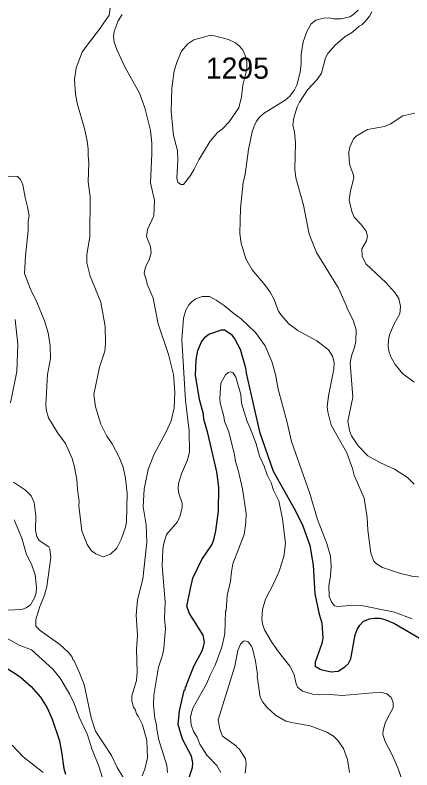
# Model space of a CAD drawing. Extents: x 598.3 to 623.2, y 6902.2 to 6930.1.
# Drawn here: x 603.134 to 604.628, y 6913.658 to 6916.5 of the extents above; entities that cross this region are included whole.
import ezdxf

# ---------------------------------------------------------------- set-up
doc = ezdxf.new("R2010")
doc.units = 0
doc.header["$LTSCALE"] = 0.032
doc.layers.add('1', color=7, linetype='Continuous', lineweight=25)
doc.layers.add('2', color=7, linetype='Continuous', lineweight=13)
doc.layers.add('21', color=7, linetype='Continuous')

msp = doc.modelspace()

# ---------------------------------------------------------------- linework, layer by layer
at = {"layer": '1'}
for points in [[(603.8938, 6914.7804), (603.8599, 6914.9258), (603.8453, 6914.9793), (603.8436, 6914.9974), (603.828, 6915.0533), (603.8137, 6915.144), (603.8154, 6915.2017), (603.8217, 6915.2367), (603.8357, 6915.2696), (603.8524, 6915.2901), (603.8631, 6915.2993), (603.9113, 6915.3147), (603.9232, 6915.3146), (603.9482, 6915.2983), (603.962, 6915.2805), (603.9811, 6915.2421), (604.002, 6915.1719), (604.004, 6915.1525), (604.0541, 6914.9313), (604.1061, 6914.7835), (604.19, 6914.6334), (604.2175, 6914.5767), (604.2443, 6914.5036), (604.2565, 6914.4288), (604.2629, 6914.3207), (604.2782, 6914.2499), (604.2896, 6914.2106), (604.2929, 6914.1536), (604.2888, 6914.1343), (604.2638, 6914.0635), (604.2641, 6914.0484), (604.2861, 6914.0356), (604.3242, 6914.0277), (604.3509, 6914.03), (604.3764, 6914.0466), (604.39, 6914.0593), (604.3989, 6914.0762), (604.4144, 6914.1671), (604.4218, 6914.1866), (604.4325, 6914.2035), (604.4466, 6914.2184), (604.4682, 6914.2274), (604.4877, 6914.23), (604.5074, 6914.2292), (604.5265, 6914.2247), (604.5627, 6914.2096), (604.708, 6914.1241)], [(603.7773, 6913.5921), (603.8023, 6913.6666), (603.8031, 6913.6847), (603.7983, 6913.7095), (603.7641, 6913.7741), (603.7477, 6913.8288), (603.753, 6913.8799), (603.7707, 6913.9577), (603.7741, 6913.9602), (603.7758, 6913.9701), (603.7803, 6913.9758), (603.7792, 6913.9781), (603.8082, 6914.0506), (603.8374, 6914.1044), (603.8437, 6914.1218), (603.8468, 6914.1396), (603.8421, 6914.1658), (603.7907, 6914.2472), (603.7815, 6914.2731), (603.7942, 6914.3417), (603.804, 6914.3795), (603.8378, 6914.45), (603.8752, 6914.5052), (603.8829, 6914.5243), (603.8906, 6914.5589), (603.9003, 6914.6328), (603.9019, 6914.7225), (603.8938, 6914.7804)], [(603.0696, 6914.0626), (603.1537, 6914.0084), (603.1948, 6913.9722), (603.2294, 6913.9319), (603.255, 6913.8919), (603.2739, 6913.8492), (603.3012, 6913.767), (603.3095, 6913.7258), (603.3174, 6913.6636), (603.324, 6913.642)]]:
    msp.add_lwpolyline(points, dxfattribs=at)
at = {"layer": '2'}
for points in [[(603.4947, 6916.5435), (603.489, 6916.5001), (603.452, 6916.4467), (603.4012, 6916.3821), (603.3873, 6916.3603), (603.3637, 6916.301), (603.3579, 6916.258), (603.3611, 6916.2022), (603.3688, 6916.1633), (603.3952, 6916.0738), (603.405, 6916.0269), (603.4089, 6915.995), (603.4089, 6915.971), (603.4122, 6915.9439), (603.4098, 6915.8723), (603.417, 6915.8156), (603.4154, 6915.6658), (603.4044, 6915.5993), (603.4049, 6915.5668), (603.4166, 6915.5178), (603.4568, 6915.4194), (603.4737, 6915.328), (603.4746, 6915.2651), (603.4721, 6915.2344), (603.4519, 6915.1742), (603.4308, 6915.0711), (603.4365, 6915.0247), (603.4569, 6914.9601), (603.4792, 6914.9151), (603.4995, 6914.886), (603.5262, 6914.8358), (603.5409, 6914.798), (603.5499, 6914.756), (603.5562, 6914.6985), (603.5531, 6914.5913), (603.5499, 6914.5719), (603.5331, 6914.5255), (603.5168, 6914.4926), (603.4929, 6914.4703), (603.4663, 6914.4609), (603.4376, 6914.4719), (603.4221, 6914.4832), (603.4059, 6914.5066), (603.386, 6914.5579), (603.3742, 6914.6523), (603.3757, 6914.6687), (603.3691, 6914.7134), (603.3669, 6914.7511), (603.3579, 6914.7982), (603.3491, 6914.8304), (603.3238, 6914.8876), (603.2953, 6914.9266), (603.2597, 6914.9835), (603.2512, 6915.0134), (603.2495, 6915.034), (603.2563, 6915.1469), (603.2672, 6915.2074), (603.2664, 6915.2548), (603.2584, 6915.3032), (603.2447, 6915.3485), (603.2165, 6915.4194), (603.1923, 6915.468), (603.1694, 6915.5268), (603.1729, 6915.5937), (603.1839, 6915.6887), (603.184, 6915.7249), (603.1871, 6915.744), (603.1814, 6915.778), (603.1717, 6915.8136), (603.1637, 6915.8617), (603.1547, 6915.8813), (603.1433, 6915.8919), (603.1084, 6915.8935)], [(604.4255, 6916.519), (604.4045, 6916.4996), (604.3952, 6916.4939), (604.3623, 6916.4861), (604.3349, 6916.4861), (604.3176, 6916.4893), (604.2956, 6916.4885), (604.2667, 6916.4814), (604.2485, 6916.4668), (604.2337, 6916.4414), (604.2185, 6916.3997), (604.212, 6916.3514), (604.2111, 6916.3166), (604.2072, 6916.2848), (604.1952, 6916.2368), (604.1869, 6916.2184), (604.1688, 6916.1952), (604.1515, 6916.1794), (604.072, 6916.1313), (604.0559, 6916.1171), (604.0434, 6916.1013), (604.0343, 6916.0826), (604.0271, 6916.0602), (604.0129, 6915.9937), (604.0007, 6915.9014), (603.9934, 6915.869), (603.9824, 6915.7734), (603.98, 6915.6777), (603.9851, 6915.641), (604.0034, 6915.583), (604.0269, 6915.541), (604.0742, 6915.4849), (604.0945, 6915.4572), (604.1081, 6915.4319), (604.1255, 6915.3857), (604.1368, 6915.3695), (604.1654, 6915.3379), (604.1985, 6915.3129), (604.2702, 6915.2739), (604.3149, 6915.24), (604.3292, 6915.2162), (604.3351, 6915.1915), (604.335, 6915.1672), (604.314, 6915.066), (604.3099, 6915.0258), (604.3116, 6915.0069), (604.3244, 6914.9556), (604.3834, 6914.852), (604.4048, 6914.7929), (604.4106, 6914.7683), (604.4485, 6914.6812), (604.4596, 6914.6091), (604.463, 6914.5614), (604.4741, 6914.4737), (604.4846, 6914.4441), (604.4951, 6914.4341), (604.5173, 6914.4199), (604.5822, 6914.3988), (604.6281, 6914.3876), (604.685, 6914.3814)], [(604.6369, 6914.7342), (604.6116, 6914.7596), (604.5635, 6914.7908), (604.5101, 6914.8139), (604.463, 6914.8407), (604.426, 6914.8779), (604.4007, 6914.9165), (604.3932, 6914.9359), (604.3877, 6914.9713), (604.4054, 6915.0616), (604.3958, 6915.1903), (604.4007, 6915.217), (604.4122, 6915.2492), (604.4176, 6915.2729), (604.4184, 6915.3157), (604.4074, 6915.3511), (604.3858, 6915.3926), (604.3826, 6915.404), (604.352, 6915.4722), (604.2691, 6915.6068), (604.2411, 6915.6757), (604.22, 6915.7845), (604.191, 6915.8873), (604.1877, 6915.9199), (604.1901, 6916.0196), (604.186, 6916.0594), (604.1805, 6916.0868), (604.1842, 6916.1136), (604.1964, 6916.1548), (604.2053, 6916.1726), (604.235, 6916.2186), (604.2716, 6916.2575), (604.2879, 6916.281), (604.3027, 6916.3397), (604.3114, 6916.3555), (604.3396, 6916.3872), (604.3775, 6916.4193), (604.4044, 6916.4365), (604.4298, 6916.4582), (604.4396, 6916.4635), (604.4542, 6916.4773), (604.4693, 6916.4966), (604.4774, 6916.5127)], [(603.5919, 6914.1111), (603.5952, 6914.1649), (603.5903, 6914.2404), (603.5952, 6914.2983), (603.6153, 6914.3758), (603.6299, 6914.516), (603.6276, 6914.5811), (603.617, 6914.6484), (603.6203, 6914.7147), (603.6349, 6914.7888), (603.6572, 6914.8447), (603.7035, 6914.9308), (603.7225, 6914.9724), (603.7328, 6915.022), (603.7352, 6915.0789), (603.7303, 6915.1463), (603.7117, 6915.2222), (603.6732, 6915.3376), (603.6543, 6915.4348), (603.631, 6915.4874), (603.6307, 6915.4961), (603.6203, 6915.5282), (603.625, 6915.5525), (603.6387, 6915.5784), (603.6469, 6915.6048), (603.6439, 6915.6283), (603.6284, 6915.666), (603.6323, 6915.6933), (603.6563, 6915.7446), (603.659, 6915.8025), (603.6438, 6915.8682), (603.6494, 6915.9779), (603.6493, 6916.0179), (603.6438, 6916.0654), (603.6226, 6916.1504), (603.6032, 6916.2068), (603.548, 6916.3058), (603.5172, 6916.3709), (603.5076, 6916.3987), (603.5053, 6916.4212), (603.5069, 6916.4381), (603.522, 6916.4782), (603.5369, 6916.503)], [(604.64, 6916.1315), (604.5948, 6916.1209), (604.5466, 6916.0896), (604.5253, 6916.0802), (604.4608, 6916.07), (604.4182, 6916.0438), (604.4085, 6916.0341), (604.3948, 6916.0026), (604.3909, 6915.9842), (604.3917, 6915.9524), (604.3946, 6915.9347), (604.4067, 6915.9018), (604.4095, 6915.8879), (604.3966, 6915.8379), (604.3925, 6915.8034), (604.4027, 6915.7603), (604.4114, 6915.7397), (604.4371, 6915.712), (604.4564, 6915.6868), (604.4612, 6915.6674), (604.4573, 6915.6496), (604.4394, 6915.6204), (604.4412, 6915.5926), (604.4549, 6915.5632), (604.5297, 6915.4932), (604.5643, 6915.4562), (604.5793, 6915.4332), (604.5851, 6915.4027), (604.5828, 6915.3759), (604.5615, 6915.3372), (604.5443, 6915.2959), (604.5402, 6915.2779), (604.539, 6915.2511), (604.5429, 6915.2311), (604.5506, 6915.2105), (604.566, 6915.1847), (604.5935, 6915.151), (604.6372, 6915.1178)], [(604.6289, 6914.2264), (604.5634, 6914.2515), (604.4446, 6914.2761), (604.3968, 6914.2769), (604.3478, 6914.2731), (604.3371, 6914.2764), (604.3264, 6914.2886), (604.3172, 6914.3107), (604.3156, 6914.3504), (604.322, 6914.3887), (604.3244, 6914.4254), (604.3213, 6914.4626), (604.3086, 6914.5108), (604.2733, 6914.601), (604.2444, 6914.6993), (604.1747, 6914.8943), (604.1569, 6914.9715), (604.1245, 6915.0913), (604.115, 6915.1474), (604.1012, 6915.196), (604.0764, 6915.2554), (604.0397, 6915.3048), (603.9861, 6915.3561), (603.9594, 6915.3748), (603.9209, 6915.4073), (603.8912, 6915.4274), (603.866, 6915.441), (603.8388, 6915.4401), (603.8151, 6915.4319), (603.8011, 6915.422), (603.788, 6915.4087), (603.7768, 6915.3886), (603.7684, 6915.3587), (603.7619, 6915.2782), (603.7757, 6915.049), (603.7902, 6914.9348), (603.7912, 6914.8548), (603.7833, 6914.8252), (603.7603, 6914.7726), (603.7489, 6914.7365), (603.7482, 6914.7168), (603.751, 6914.6994), (603.7627, 6914.6623), (603.7627, 6914.6459), (603.7555, 6914.6148), (603.746, 6914.5921), (603.7049, 6914.5451), (603.6939, 6914.512), (603.6899, 6914.4877), (603.6875, 6914.4282), (603.6987, 6914.2899), (603.6972, 6914.2275), (603.7011, 6914.1909), (603.6938, 6914.1148), (603.689, 6914.0906), (603.6742, 6914.0445), (603.6567, 6913.9392), (603.6558, 6913.9019), (603.6606, 6913.8514), (603.667, 6913.8275), (603.6678, 6913.8116), (603.6753, 6913.7716), (603.7061, 6913.6742), (603.7077, 6913.6478)], [(603.1338, 6915.3534), (603.1443, 6915.2595), (603.1402, 6915.158), (603.1173, 6915.0402)], [(604.6094, 6913.5697), (604.5752, 6913.6656), (604.5525, 6913.7174), (604.5279, 6913.7648), (604.5192, 6913.7913), (604.52, 6913.8069), (604.5276, 6913.8347), (604.536, 6913.8534), (604.5584, 6913.8916), (604.5583, 6913.9117), (604.5509, 6913.9306), (604.5338, 6913.944), (604.5106, 6913.9507), (604.3657, 6913.9386), (604.3054, 6913.9427), (604.2786, 6913.941), (604.2548, 6913.9427), (604.2164, 6913.9545), (604.1978, 6913.9699), (604.1913, 6913.9874), (604.1853, 6914.0177), (604.1692, 6914.0484), (604.1225, 6914.1083), (604.0985, 6914.1429), (604.0731, 6914.1856), (604.0659, 6914.2084), (604.0631, 6914.2266), (604.0663, 6914.2627), (604.0774, 6914.301), (604.1115, 6914.366), (604.1287, 6914.4066), (604.1465, 6914.4618), (604.152, 6914.5101), (604.1408, 6914.6035), (604.1268, 6914.6707), (604.1074, 6914.7111), (604.0989, 6914.7395), (604.083, 6914.7696), (604.0723, 6914.8014), (604.0545, 6914.8395), (604.0415, 6914.8864), (604.0198, 6914.9449), (604.0081, 6914.9702), (603.987, 6915.0394), (603.9844, 6915.0719), (603.9659, 6915.1369), (603.9556, 6915.1533), (603.9458, 6915.1575), (603.9364, 6915.1539), (603.9271, 6915.1455), (603.9084, 6915.1137), (603.9051, 6915.0566), (603.9063, 6915.0398), (603.9198, 6914.9891), (603.9222, 6914.9713), (603.9385, 6914.9305), (603.9609, 6914.8442), (603.9643, 6914.8191), (603.9739, 6914.7872), (603.9901, 6914.716), (604.0047, 6914.6234), (604.0032, 6914.59), (603.9964, 6914.5448), (603.9546, 6914.4343), (603.9485, 6914.4043), (603.9448, 6914.3692), (603.9333, 6914.3149), (603.9286, 6914.2578), (603.9263, 6914.2556), (603.9245, 6914.1701), (603.9125, 6914.1202), (603.8877, 6914.0529), (603.8685, 6914.0142)], [(603.1279, 6914.7419), (603.173, 6914.712), (603.1944, 6914.6898), (603.2057, 6914.6655), (603.2123, 6914.6142), (603.2115, 6914.561), (603.2156, 6914.5371), (603.2245, 6914.5222), (603.2616, 6914.4985), (603.2649, 6914.4904), (603.2688, 6914.4581), (603.2535, 6914.3482), (603.2454, 6914.3158), (603.2267, 6914.2735), (603.2118, 6914.2249), (603.2122, 6914.1995), (603.2287, 6914.1826), (603.3025, 6914.1308), (603.334, 6914.1017), (603.348, 6914.0846), (603.3514, 6914.0732), (603.3548, 6914.0718), (603.3771, 6914.0234), (603.3937, 6913.9802), (603.42, 6913.8537), (603.4374, 6913.804), (603.4973, 6913.7125), (603.5181, 6913.6669), (603.5462, 6913.6222)], [(603.0793, 6914.2583), (603.1595, 6914.2622), (603.1761, 6914.2678), (603.1918, 6914.2794), (603.2071, 6914.3056), (603.2129, 6914.325), (603.2147, 6914.346), (603.2097, 6914.3925), (603.1958, 6914.433), (603.1775, 6914.469), (603.1597, 6914.5309), (603.1303, 6914.5994)], [(603.4696, 6913.6083), (603.449, 6913.6722), (603.4229, 6913.7373), (603.4069, 6913.7903), (603.376, 6913.8571), (603.3569, 6913.9084), (603.3388, 6913.9445), (603.3036, 6914.0033), (603.2763, 6914.0371), (603.1964, 6914.1104), (603.1496, 6914.1282), (603.0913, 6914.16)], [(603.9057, 6913.8116), (603.8994, 6913.8465), (603.9619, 6914.049), (603.9732, 6914.1072), (603.9835, 6914.131), (603.9948, 6914.143), (603.9991, 6914.1441), (604.0115, 6914.1406), (604.0241, 6914.1246), (604.0282, 6914.1153), (604.0396, 6914.0676), (604.0467, 6914.0169), (604.0454, 6914.0113), (604.0568, 6913.9324), (604.0669, 6913.9133), (604.0816, 6913.8949), (604.1151, 6913.8645), (604.154, 6913.8417), (604.1807, 6913.8349), (604.2449, 6913.8245), (604.3086, 6913.8), (604.3326, 6913.7847), (604.3491, 6913.7691), (604.3705, 6913.7381), (604.3859, 6913.6973), (604.3938, 6913.6482)], [(603.6128, 6913.6356), (603.6227, 6913.6604), (603.6323, 6913.7036), (603.6306, 6913.7692), (603.6139, 6913.828), (603.5975, 6913.8609), (603.5908, 6913.8695), (603.5862, 6913.8851), (603.5795, 6913.8937), (603.5733, 6913.9166), (603.5733, 6913.9373), (603.5909, 6913.9947), (603.5943, 6914.0271), (603.5919, 6914.1111)], [(603.8685, 6914.0142), (603.8555, 6913.9818), (603.8053, 6913.8927), (603.7992, 6913.8774), (603.795, 6913.8572), (603.7968, 6913.8279), (603.8061, 6913.8031), (603.8192, 6913.7817), (603.8304, 6913.7545), (603.8562, 6913.714), (603.8938, 6913.6747), (603.9083, 6913.6488)], [(604.0006, 6913.6455), (604.0039, 6913.6801), (604.0014, 6913.6996), (603.9781, 6913.7369), (603.9703, 6913.7422), (603.9679, 6913.748), (603.9158, 6913.7849), (603.9057, 6913.8116)], [(603.2398, 6913.6478), (603.1641, 6913.7074), (603.123, 6913.7508)]]:
    msp.add_lwpolyline(points, dxfattribs=at)
msp.add_lwpolyline([(603.9998, 6916.3513), (603.9917, 6916.3678), (603.9794, 6916.3834), (603.9638, 6916.3957), (603.9373, 6916.4084), (603.8855, 6916.4221), (603.8661, 6916.4229), (603.8075, 6916.4073), (603.7847, 6916.3923), (603.7613, 6916.3645), (603.744, 6916.3256), (603.7336, 6916.2898), (603.7247, 6916.2255), (603.7215, 6916.138), (603.7311, 6916.0465), (603.7456, 6915.9898), (603.7474, 6915.9542), (603.7433, 6915.8844), (603.7465, 6915.8711), (603.7579, 6915.8618), (603.7678, 6915.8623), (603.7941, 6915.8957), (603.8091, 6915.9207), (603.8258, 6915.9557), (603.8692, 6916.025), (603.8961, 6916.0576), (603.9134, 6916.0701), (603.9406, 6916.0981), (603.9763, 6916.1515), (603.9862, 6916.1925), (603.9923, 6916.2366), (604.0071, 6916.2972), (604.0063, 6916.3255)], close=True, dxfattribs=at)

# ---------------------------------------------------------------- texts
at = {"layer": '21'}
msp.add_text('1295', height=0.08, dxfattribs=at).set_placement((603.8523, 6916.2605))

doc.saveas('drawing.dxf')
